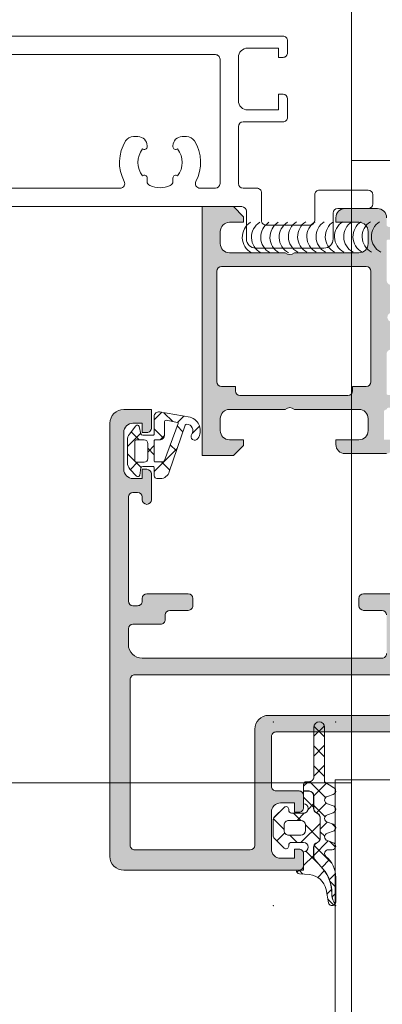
# Model space of a CAD drawing. Header units: millimetres. Extents: x 213386 to 506888, y 183055 to 450952.
# Tile 347 of 656: x 399510 to 399549, y 287695 to 287801. Entities that reach past the tile are written whole.
import ezdxf

# ---------------------------------------------------------------- set-up
doc = ezdxf.new("R2010")
doc.units = ezdxf.units.MM
doc.layers.add('FASÁDA DETAILNÍ', color=255, linetype='Continuous', lineweight=0)
doc.layers.add('NOVÁ TLUSTÁ', color=255, linetype='Continuous', lineweight=0)

msp = doc.modelspace()

# ---------------------------------------------------------------- hatches: boundary and pattern name
at = {"layer": 'FASÁDA DETAILNÍ'}
h = msp.add_hatch(color=256, dxfattribs=at)
edge = h.paths.add_edge_path()
edge.add_arc((399549.576326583, 287777.4596028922), 0.120000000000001, 90.0000000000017, 180.0000000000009, ccw=False)
edge.add_line((399549.576326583, 287777.5796028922), (399552.336324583, 287777.5796028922))
edge.add_arc((399552.336324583, 287777.8796028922), 0.3000000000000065, 270, 359.9999999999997)
edge.add_line((399552.636324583, 287777.8796028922), (399552.636324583, 287778.8595772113))
edge.add_arc((399552.336324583, 287778.8595772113), 0.3000000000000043, -8.905553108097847e-14, 90.00000000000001)
edge.add_line((399552.336324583, 287779.1595772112), (399550.456313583, 287779.1595772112))
edge.add_arc((399550.1887702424, 287779.2384443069), 0.2789255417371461, -91.16287007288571, -16.42459455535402, ccw=False)
edge.add_line((399550.183109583, 287778.9595762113), (399549.729515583, 287778.9595762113))
edge.add_arc((399549.723847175, 287779.2384136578), 0.2788950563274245, -163.58012358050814, -88.83541062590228, ccw=False)
edge.add_line((399549.456326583, 287779.1595772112), (399549.456326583, 287779.9597519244))
edge.add_arc((399548.456326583, 287779.9597519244), 0.9999999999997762, -1.276038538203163e-11, 89.9999999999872)
edge.add_line((399548.456326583, 287780.9597519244), (399544.9563192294, 287780.9597519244))
edge.add_arc((399544.9563390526, 287779.9597321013), 1.000019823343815, 90.00113576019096, 179.9988642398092)
edge.add_line((399543.9563192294, 287779.9597519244), (399543.9563192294, 287779.4597519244))
edge.add_line((399543.9563192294, 287779.4597519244), (399546.4563192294, 287779.4597519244))
edge.add_arc((399546.4562738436, 287778.4597065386), 1.000045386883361, 0.0026002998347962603, 89.99739970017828, ccw=False)
edge.add_line((399547.4563192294, 287778.4597519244), (399547.4563192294, 287777.1597336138))
edge.add_arc((399546.4562667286, 287777.1597861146), 1.000052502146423, -89.99699208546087, -0.0030079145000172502, ccw=False)
edge.add_line((399546.4563192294, 287776.1597336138), (399539.4563192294, 287776.1597336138))
edge.add_arc((399538.9563192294, 287776.6848553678), 0.7250881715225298, -133.5961838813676, -46.40381611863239, ccw=False)
edge.add_line((399538.4563192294, 287776.1597336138), (399532.4222310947, 287776.1597336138))
edge.add_arc((399532.4222835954, 287777.1597861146), 1.000052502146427, 180.0030079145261, 269.9969920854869, ccw=False)
edge.add_line((399531.4222310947, 287777.1597336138), (399531.4222310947, 287778.4597519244))
edge.add_arc((399532.4222764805, 287778.4597065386), 1.000045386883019, 90.00260029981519, 179.9973997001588, ccw=False)
edge.add_line((399532.4222310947, 287779.4597519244), (399533.9563192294, 287779.4597519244))
edge.add_line((399533.9563192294, 287779.4597519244), (399533.9563192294, 287780.0597580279))
edge.add_line((399533.9563192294, 287780.0597580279), (399532.8563131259, 287781.1597336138))
edge.add_line((399532.8563131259, 287781.1597336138), (399529.4563192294, 287781.1597336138))
edge.add_line((399529.4563192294, 287781.1597336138), (399529.4563192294, 287754.159832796))
edge.add_line((399529.4563192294, 287754.159832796), (399532.8563131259, 287754.159832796))
edge.add_line((399532.8563131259, 287754.159832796), (399533.9563192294, 287755.2598083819))
edge.add_line((399533.9563192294, 287755.2598083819), (399533.9563192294, 287755.8598144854))
edge.add_line((399533.9563192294, 287755.8598144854), (399532.4222310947, 287755.8598144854))
edge.add_arc((399532.4222764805, 287756.8598598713), 1.000045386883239, 180.0026002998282, 269.99739970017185, ccw=False)
edge.add_line((399531.4222310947, 287756.8598144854), (399531.4222310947, 287758.159832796))
edge.add_arc((399532.4222835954, 287758.1597802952), 1.000052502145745, 90.0030079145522, 179.996992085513, ccw=False)
edge.add_line((399532.4222310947, 287759.159832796), (399538.4563192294, 287759.159832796))
edge.add_arc((399538.9563192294, 287758.634711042), 0.7250881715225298, 46.40381611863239, 133.5961838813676, ccw=False)
edge.add_line((399539.4563192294, 287759.159832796), (399546.4563192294, 287759.159832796))
edge.add_arc((399546.4562667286, 287758.1597802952), 1.000052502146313, 0.0030079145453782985, 89.99699208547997, ccw=False)
edge.add_line((399547.4563192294, 287758.159832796), (399547.4563192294, 287756.8598144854))
edge.add_arc((399546.4562738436, 287756.8598598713), 1.000045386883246, -89.9973997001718, -0.0026002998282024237, ccw=False)
edge.add_line((399546.4563192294, 287755.8598144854), (399543.9563192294, 287755.8598144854))
edge.add_line((399543.9563192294, 287755.8598144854), (399543.9563192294, 287755.3598144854))
edge.add_arc((399544.9563390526, 287755.3598343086), 1.000019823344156, 180.0011357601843, 269.9988642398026)
edge.add_line((399544.9563192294, 287754.3598144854), (399549.4563192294, 287754.3598144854))
edge.add_arc((399549.4563295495, 287754.8598041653), 0.4999896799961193, 269.9988173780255, 360.0011826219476)
edge.add_line((399549.9563192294, 287754.8598144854), (399549.9563192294, 287755.8598144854))
edge.add_line((399549.9563192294, 287755.8598144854), (399549.1563161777, 287755.8598144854))
edge.add_line((399549.1563161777, 287755.8598144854), (399549.1563161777, 287758.8598297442))
edge.add_arc((399549.456323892, 287758.8598324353), 0.3000077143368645, 89.99948607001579, 180.0005139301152, ccw=False)
edge.add_arc((399549.723847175, 287759.0810037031), 0.2788950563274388, 88.83541062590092, 163.5801235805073, ccw=False)
edge.add_line((399549.729515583, 287759.3598411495), (399550.183109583, 287759.3598411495))
edge.add_arc((399550.1887702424, 287759.0809730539), 0.2789255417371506, 16.424594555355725, 91.16287007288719, ccw=False)
edge.add_line((399550.456313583, 287759.1598401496), (399552.336324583, 287759.1598401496))
edge.add_arc((399552.336324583, 287759.4598401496), 0.3000000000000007, 269.9999999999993, 359.9999999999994)
edge.add_line((399552.636324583, 287759.4598401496), (399552.636324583, 287760.4398144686))
edge.add_arc((399552.336324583, 287760.4398144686), 0.3000000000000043, 1.272221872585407e-14, 90.00000000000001)
edge.add_line((399552.336324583, 287760.7398144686), (399549.576326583, 287760.7398144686))
edge.add_arc((399549.576326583, 287760.8598144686), 0.1200000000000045, 180, 269.9999999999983, ccw=False)
edge.add_line((399549.456326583, 287760.8598144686), (399549.456326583, 287765.1598401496))
edge.add_arc((399549.956326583, 287765.1598401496), 0.4999999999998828, 90.00000000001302, 180.0000000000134, ccw=False)
edge.add_line((399549.956326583, 287765.6598401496), (399550.656326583, 287765.6598401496))
edge.add_line((399550.656326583, 287765.6598401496), (399553.049146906, 287764.278344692))
edge.add_arc((399553.1182067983, 287764.3979599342), 0.1381197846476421, 239.9999999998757, 367.702437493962)
edge.add_arc((399548.2768555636, 287763.9503415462), 4.999999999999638, 5.34922800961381, 71.29059925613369)
edge.add_arc((399550.0410817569, 287769.1597086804), 0.5000000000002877, 108.70940074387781, 251.29059925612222, ccw=False)
edge.add_arc((399548.2768555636, 287774.3690758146), 4.999999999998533, -71.29059925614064, -5.349228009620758)
edge.add_arc((399553.1182067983, 287773.9214574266), 0.1381197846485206, -7.702437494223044, 119.9999999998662)
edge.add_line((399553.049146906, 287774.0410726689), (399550.656326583, 287772.6595772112))
edge.add_line((399550.656326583, 287772.6595772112), (399549.956326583, 287772.6595772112))
edge.add_arc((399549.956326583, 287773.1595772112), 0.5000000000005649, 179.9999999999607, 269.99999999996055, ccw=False)
edge.add_line((399549.456326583, 287773.1595772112), (399549.456326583, 287777.4596028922))
edge = h.paths.add_edge_path(flags=16)
edge.add_arc((399531.556325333, 287762.1598251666), 0.5, 180, 270, ccw=False)
edge.add_line((399531.056325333, 287762.1598251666), (399531.056325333, 287774.1597336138))
edge.add_arc((399531.556325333, 287774.1597336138), 0.5, 90, 180, ccw=False)
edge.add_line((399531.556325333, 287774.6597336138), (399547.2563070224, 287774.6597336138))
edge.add_arc((399547.2563070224, 287774.1597336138), 0.5, 0, 90, ccw=False)
edge.add_line((399547.7563070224, 287774.1597336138), (399547.7563070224, 287762.1598251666))
edge.add_arc((399547.2563070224, 287762.1598251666), 0.5, -90, 0, ccw=False)
edge.add_line((399547.2563070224, 287761.6598251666), (399545.7563070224, 287761.6598251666))
edge.add_line((399545.7563070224, 287761.6598251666), (399545.7563070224, 287761.1598251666))
edge.add_arc((399545.2563070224, 287761.1598251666), 0.5000000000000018, -89.99999999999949, 0, ccw=False)
edge.add_line((399545.2563070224, 287760.6598251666), (399533.556325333, 287760.6598251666))
edge.add_arc((399533.556325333, 287761.1598251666), 0.5, 180, 269.9999999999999, ccw=False)
edge.add_line((399533.056325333, 287761.1598251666), (399533.056325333, 287761.6598251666))
edge.add_line((399533.056325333, 287761.6598251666), (399531.556325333, 287761.6598251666))
h = msp.add_hatch(color=256, dxfattribs=at)
edge = h.paths.add_edge_path(flags=16)
edge.add_ellipse((399522.1563332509, 287729.8597847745), major_axis=(-0.4999740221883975, 0), ratio=1, start_angle=-90.00297706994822, end_angle=0.002977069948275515)
edge.add_line((399521.6563592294, 287729.8597587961), (399521.6563592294, 287711.8597587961))
edge.add_ellipse((399522.1563332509, 287711.8597328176), major_axis=(-0.4999740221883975, 0), ratio=1, start_angle=-0.002977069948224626, end_angle=90.00297706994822)
edge.add_line((399522.1563592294, 287711.3597587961), (399534.6563592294, 287711.3597587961))
edge.add_ellipse((399534.6563374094, 287711.8597806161), major_axis=(-0.5000218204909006, 0), ratio=1, start_angle=90.00250028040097, end_angle=179.9974997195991)
edge.add_line((399535.1563592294, 287711.8597587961), (399535.1563592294, 287724.4628097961))
edge.add_ellipse((399536.6563581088, 287724.4628109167), major_axis=(-1.499998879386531, 0), ratio=1, start_angle=-90.00004280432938, end_angle=4.280432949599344e-05, ccw=False)
edge.add_line((399536.6563592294, 287725.9628097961), (399549.6563472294, 287725.9628097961))
edge.add_ellipse((399549.656347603, 287726.4628094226), major_axis=(-0.4999996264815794, 0), ratio=1, start_angle=89.99995719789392, end_angle=180.0000428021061)
edge.add_line((399550.1563472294, 287726.4628097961), (399550.1563472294, 287729.8597587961))
edge.add_ellipse((399549.656347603, 287729.8597591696), major_axis=(-0.4999996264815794, 0), ratio=1, start_angle=179.9999571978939, end_angle=270.0000428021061)
edge.add_line((399549.6563472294, 287730.3597587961), (399522.1563592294, 287730.3597587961))
edge = h.paths.add_edge_path()
edge.add_line((399520.9563472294, 287759.1597537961), (399523.9563472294, 287759.1597537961))
edge.add_line((399523.9563472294, 287759.1597537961), (399523.9563472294, 287757.1597537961))
edge.add_arc((399523.4563732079, 287757.1597278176), 0.4999740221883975, -90.0029770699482, 0.0029770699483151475, ccw=False)
edge.add_line((399523.4563472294, 287756.6597537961), (399522.9563472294, 287756.6597537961))
edge.add_line((399522.9563472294, 287756.6597537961), (399522.9563472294, 287757.6597537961))
edge.add_line((399522.9563472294, 287757.6597537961), (399521.9563472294, 287757.6597537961))
edge.add_arc((399521.9564113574, 287756.6596896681), 1.000064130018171, 90.00367402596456, 179.9963259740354)
edge.add_line((399520.9563472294, 287756.6597537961), (399520.9563472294, 287752.6597537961))
edge.add_arc((399521.9563772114, 287752.659783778), 1.000029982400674, 180.0017177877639, 269.9982822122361)
edge.add_line((399521.9563472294, 287751.6597537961), (399522.9563472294, 287751.6597537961))
edge.add_line((399522.9563472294, 287751.6597537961), (399522.9563472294, 287752.6597537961))
edge.add_line((399522.9563472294, 287752.6597537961), (399523.4563472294, 287752.6597537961))
edge.add_arc((399523.456341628, 287752.1597481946), 0.5000056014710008, 0.0006418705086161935, 89.99935812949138, ccw=False)
edge.add_line((399523.9563472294, 287752.1597537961), (399523.9563472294, 287749.3597507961))
edge.add_arc((399523.4563472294, 287749.3597507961), 0.5, -180, 0, ccw=False)
edge.add_line((399522.9563472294, 287749.3597507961), (399522.9563472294, 287749.6597537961))
edge.add_arc((399522.4563365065, 287749.6597430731), 0.5000107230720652, 0.001228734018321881, 89.99877126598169)
edge.add_line((399522.4563472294, 287750.1597537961), (399521.9563472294, 287750.1597537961))
edge.add_arc((399521.9564151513, 287749.6596858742), 0.5000679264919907, 90.00778221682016, 179.9922177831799)
edge.add_line((399521.4563472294, 287749.6597537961), (399521.4563472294, 287738.3597587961))
edge.add_arc((399521.9563690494, 287738.3597806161), 0.5000218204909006, 180.0025002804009, 269.997499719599)
edge.add_line((399521.9563472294, 287737.8597587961), (399522.4563472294, 287737.8597587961))
edge.add_arc((399522.4564099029, 287738.3596961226), 0.499937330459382, 269.992817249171, 360.0071827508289)
edge.add_line((399522.9563472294, 287738.3597587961), (399522.9563472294, 287738.6597617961))
edge.add_arc((399523.4564100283, 287738.6596989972), 0.5000628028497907, 90.00719532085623, 179.9928046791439, ccw=False)
edge.add_line((399523.4563472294, 287739.1597617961), (399527.9563472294, 287739.1597617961))
edge.add_arc((399527.956341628, 287738.6597561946), 0.5000056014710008, 0.0006418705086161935, 89.99935812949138, ccw=False)
edge.add_line((399528.4563472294, 287738.6597617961), (399528.4563472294, 287737.8597587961))
edge.add_arc((399527.9563732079, 287737.8597328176), 0.4999740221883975, -90.0029770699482, 0.0029770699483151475, ccw=False)
edge.add_line((399527.9563472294, 287737.3597587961), (399525.9563472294, 287737.3597587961))
edge.add_arc((399525.9564151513, 287736.8596908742), 0.5000679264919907, 90.00778221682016, 179.9922177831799)
edge.add_line((399525.4563472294, 287736.8597587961), (399525.4563472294, 287736.3597587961))
edge.add_arc((399524.9564099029, 287736.3596961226), 0.499937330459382, -90.00718275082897, 0.007182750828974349, ccw=False)
edge.add_line((399524.9563472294, 287735.8597587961), (399521.9563472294, 287735.8597587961))
edge.add_arc((399521.9564023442, 287735.3597036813), 0.5000551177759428, 90.00631498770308, 179.9936850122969)
edge.add_line((399521.4563472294, 287735.3597587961), (399521.4563472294, 287733.6597617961))
edge.add_arc((399522.9563153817, 287733.6597299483), 1.499968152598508, 179.9987834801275, 270.0012165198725)
edge.add_line((399522.9563472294, 287732.1597617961), (399548.9563472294, 287732.1597617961))
edge.add_arc((399548.9563680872, 287732.6597409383), 0.4999791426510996, 269.9976097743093, 360.0023902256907)
edge.add_line((399549.4563472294, 287732.6597617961), (399549.4563472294, 287736.8597587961))
edge.add_arc((399548.956341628, 287736.8597531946), 0.5000056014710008, 0.0006418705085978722, 89.99935812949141)
edge.add_line((399548.9563472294, 287737.3597587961), (399546.9563472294, 287737.3597587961))
edge.add_arc((399546.9563690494, 287737.8597806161), 0.5000218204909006, 180.0025002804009, 269.99749971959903, ccw=False)
edge.add_line((399546.4563472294, 287737.8597587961), (399546.4563472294, 287738.6597617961))
edge.add_arc((399546.9563997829, 287738.6597092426), 0.5000525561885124, 90.0060215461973, 179.9939784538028, ccw=False)
edge.add_line((399546.9563472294, 287739.1597617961), (399551.9563482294, 287739.1597617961))
edge.add_line((399551.9563482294, 287739.1597617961), (399552.7142372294, 287738.9424407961))
edge.add_arc((399552.7969285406, 287739.230819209), 0.2999999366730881, 253.9999757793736, 322.0951853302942)
edge.add_arc((399553.2703483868, 287738.8622086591), 0.3000001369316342, 90.00003005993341, 142.0952818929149, ccw=False)
edge.add_line((399553.2703482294, 287739.162208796), (399555.3344952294, 287739.1622067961))
edge.add_arc((399555.3344956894, 287738.7622074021), 0.3999993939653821, -21.973769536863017, 90.00006588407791, ccw=False)
edge.add_line((399555.7054372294, 287738.6125347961), (399554.8890762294, 287736.5893057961))
edge.add_arc((399554.7036059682, 287736.6641424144), 0.1999993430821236, 245.858907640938, 338.0260921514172, ccw=False)
edge.add_line((399554.6218092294, 287736.481634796), (399552.2381242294, 287737.5499547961))
edge.add_arc((399552.1563275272, 287737.3674466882), 0.1999997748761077, 65.85897455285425, 180.8199006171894)
edge.add_line((399551.9563482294, 287737.364584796), (399551.9563472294, 287726.060504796))
edge.add_arc((399552.1477617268, 287726.0520730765), 0.1916001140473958, 177.4777780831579, 271.0444500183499)
edge.add_line((399552.1512542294, 287725.860504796), (399552.5718382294, 287725.860504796))
edge.add_line((399552.5718382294, 287725.860504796), (399555.0374502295, 287727.292239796))
edge.add_arc((399555.1882619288, 287727.032902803), 0.2999997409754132, 15.999971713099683, 120.1791961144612, ccw=False)
edge.add_line((399555.4766402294, 287727.115593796), (399555.9045112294, 287725.623432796))
edge.add_line((399555.9045112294, 287725.623432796), (399556.4029232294, 287724.7601577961))
edge.add_arc((399556.0565129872, 287724.5601578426), 0.4000000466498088, -89.99996529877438, 29.999988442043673, ccw=False)
edge.add_line((399556.0565132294, 287724.1601577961), (399551.9485822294, 287724.1605047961))
edge.add_line((399551.9485822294, 287724.1605047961), (399537.4565252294, 287724.162809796))
edge.add_arc((399537.4563471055, 287723.6628099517), 0.4999998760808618, 89.97958849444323, 180.0000178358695)
edge.add_line((399536.9563472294, 287723.662809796), (399536.9563472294, 287718.259767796))
edge.add_arc((399537.4563468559, 287718.2597674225), 0.4999996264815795, 179.9999571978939, 270.0000428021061)
edge.add_line((399537.4563472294, 287717.759767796), (399539.9563472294, 287717.759767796))
edge.add_arc((399539.9563476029, 287717.2597681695), 0.4999996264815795, -4.280210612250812e-05, 90.00004280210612, ccw=False)
edge.add_line((399540.4563472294, 287717.259767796), (399540.4563472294, 287715.9597647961))
edge.add_arc((399539.9563680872, 287715.9597439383), 0.4999791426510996, -90.0023902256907, 0.0023902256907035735, ccw=False)
edge.add_line((399539.9563472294, 287715.4597647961), (399539.4563472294, 287715.4597647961))
edge.add_line((399539.4563472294, 287715.4597647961), (399539.4563472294, 287716.4597647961))
edge.add_line((399539.4563472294, 287716.4597647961), (399537.9563472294, 287716.4597647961))
edge.add_arc((399537.9563789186, 287715.4597331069), 1.00003168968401, 90.001815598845, 179.998184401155)
edge.add_line((399536.9563472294, 287715.4597647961), (399536.9563472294, 287711.4597647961))
edge.add_arc((399537.9564164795, 287711.4598340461), 1.000069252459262, 180.0039674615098, 269.9960325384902)
edge.add_line((399537.9563472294, 287710.4597647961), (399539.4563472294, 287710.4597647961))
edge.add_line((399539.4563472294, 287710.4597647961), (399539.4563472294, 287711.4597647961))
edge.add_line((399539.4563472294, 287711.4597647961), (399539.9563472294, 287711.4597647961))
edge.add_arc((399539.9563732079, 287710.9597907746), 0.4999740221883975, -0.0029770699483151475, 90.0029770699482, ccw=False)
edge.add_line((399540.4563472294, 287710.9597647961), (399540.4563472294, 287709.6597617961))
edge.add_arc((399539.956341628, 287709.6597673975), 0.5000056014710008, 270.0006418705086, 359.9993581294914, ccw=False)
edge.add_line((399539.9563472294, 287709.1597617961), (399520.9563472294, 287709.1597617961))
edge.add_arc((399520.9563179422, 287710.6597325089), 1.49997071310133, 179.9988812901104, 270.0011187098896, ccw=False)
edge.add_line((399519.4563472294, 287710.6597617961), (399519.4563472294, 287757.6597537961))
edge.add_arc((399520.9564075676, 287757.6596934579), 1.500060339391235, 90.00230465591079, 179.9976953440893, ccw=False)
h = msp.add_hatch(dxfattribs=at)
h.set_pattern_fill('ANSI37', color=256, scale=0.625, angle=90, style=0)
h.set_pattern_definition([(135, (397960.6382589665, 280090.6491475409), (-1.403165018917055, -1.403165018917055), []), (225, (397960.6382589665, 280090.6491475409), (1.403165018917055, -1.403165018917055), [])])
edge = h.paths.add_edge_path(flags=16)
edge.add_ellipse((399524.8585323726, 287756.3575187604), major_axis=(-0.4977897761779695, 0), ratio=1, start_angle=89.80742027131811, end_angle=180.2547220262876, ccw=False)
edge.add_line((399524.8568592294, 287755.8597317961), (399524.3563402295, 287755.8597317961))
edge.add_ellipse((399524.3563259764, 287755.7597480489), major_axis=(-0.09998374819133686, 0), ratio=1, start_angle=-90.00816770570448, end_angle=0.008740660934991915)
edge.add_line((399524.2563422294, 287755.7597327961), (399524.2563382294, 287753.559302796))
edge.add_ellipse((399524.3563428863, 287753.5593054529), major_axis=(-0.1000046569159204, 0), ratio=1, start_angle=0.001522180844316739, end_angle=89.99847781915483)
edge.add_line((399524.3563402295, 287753.459300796), (399525.1682822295, 287753.459300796))
edge.add_ellipse((399525.1682737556, 287753.6593074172), major_axis=(-0.2000066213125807, 0), ratio=1, start_angle=90.00242750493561, end_angle=164.3113847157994)
edge.add_line((399525.3608292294, 287753.6052237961), (399526.8481542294, 287757.623364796))
edge.add_ellipse((399526.7543727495, 287757.65807829), major_axis=(-0.09999996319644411, 0), ratio=1, start_angle=159.6878171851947, end_angle=259.6777158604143)
edge.add_line((399526.7722912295, 287757.756459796), (399525.5628222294, 287757.976742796))
edge.add_ellipse((399525.5563135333, 287757.77685243), major_axis=(-0.1999963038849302, 0), ratio=1, start_angle=-91.8649678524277, end_angle=0.001041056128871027)
edge.add_line((399525.3563172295, 287757.7768487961), (399525.3563172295, 287756.3597317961))
edge = h.paths.add_edge_path(flags=16)
edge.add_ellipse((399522.3563283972, 287755.6597306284), major_axis=(-0.2000001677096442, 0), ratio=1, start_angle=-90.00023842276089, end_angle=0.0002384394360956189)
edge.add_line((399522.1563282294, 287755.6597297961), (399522.1563322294, 287753.625272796))
edge.add_ellipse((399522.3563275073, 287753.6252680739), major_axis=(-0.1999952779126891, 0), ratio=1, start_angle=-0.001352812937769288, end_angle=90.00049336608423)
edge.add_line((399522.3563292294, 287753.4252727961), (399523.1563392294, 287753.4252727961))
edge.add_ellipse((399523.1563304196, 287753.825283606), major_axis=(-0.4000108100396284, 0), ratio=1, start_angle=90.00126188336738, end_angle=179.9980219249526)
edge.add_line((399523.5563412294, 287753.8252697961), (399523.5563412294, 287755.4597327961))
edge.add_ellipse((399523.156346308, 287755.4597358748), major_axis=(-0.3999949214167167, 0), ratio=1, start_angle=179.9995590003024, end_angle=270.0010139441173)
edge.add_line((399523.1563392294, 287755.8597307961), (399522.3563292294, 287755.8597307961))
edge = h.paths.add_edge_path()
edge.add_arc((399522.4328803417, 287757.2597226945), 0.2000083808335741, 15.001519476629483, 139.9976842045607, ccw=False)
edge.add_line((399522.6260722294, 287757.3114937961), (399522.8166062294, 287756.5079687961))
edge.add_arc((399523.0097998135, 287756.5597451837), 0.2000113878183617, 195.0028563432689, 269.9972545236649)
edge.add_line((399523.0097902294, 287756.3597337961), (399524.1063402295, 287756.3597337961))
edge.add_arc((399524.1063505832, 287756.5097214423), 0.1499876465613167, 269.9960448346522, 360.0039551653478)
edge.add_line((399524.2563382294, 287756.509731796), (399524.2563302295, 287758.3926027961))
edge.add_arc((399524.7563301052, 287758.3926047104), 0.4999998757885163, 80.06642779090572, 180.0002193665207, ccw=False)
edge.add_line((399524.8425832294, 287758.8851087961), (399528.1623092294, 287758.3037197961))
edge.add_arc((399527.7562348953, 287756.8597342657), 1.499996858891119, -35.087553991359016, 74.2930755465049, ccw=False)
edge.add_arc((399528.6563377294, 287756.227427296), 0.3999981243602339, 144.9119958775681, 324.911995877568, ccw=False)
edge.add_arc((399527.7750380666, 287756.8619488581), 0.6860034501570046, 323.8588144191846, 449.5156416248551)
edge.add_arc((399527.7612178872, 287757.3988252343), 0.1503878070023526, 82.50392172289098, 160.9838490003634)
edge.add_line((399527.6190372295, 287757.4478267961), (399525.8913552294, 287752.401600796))
edge.add_arc((399524.9252632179, 287752.6597219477), 0.9999801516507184, 269.9994276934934, 345.04108906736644, ccw=False)
edge.add_line((399524.9252532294, 287751.6597417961), (399524.5563482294, 287751.6597297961))
edge.add_arc((399524.5563689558, 287751.9597495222), 0.3000197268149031, 180.0031942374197, 269.99604181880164, ccw=False)
edge.add_line((399524.2563492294, 287751.9597327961), (399524.2563492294, 287752.809747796))
edge.add_arc((399524.1063651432, 287752.8097607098), 0.1499840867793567, 359.9950667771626, 450.0049332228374)
edge.add_line((399524.1063522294, 287752.959744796), (399523.0097902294, 287752.9597337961))
edge.add_arc((399523.0097993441, 287752.7597192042), 0.2000145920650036, 90.00261097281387, 164.9976256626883)
edge.add_line((399522.8166022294, 287752.8114947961), (399522.6875082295, 287752.0081227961))
edge.add_arc((399522.4943323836, 287752.0598472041), 0.1999808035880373, 224.9925555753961, 345.01021291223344, ccw=False)
edge.add_line((399522.3529062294, 287751.9184577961), (399521.6263872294, 287752.6943277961))
edge.add_arc((399522.3563288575, 287753.3778382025), 1.000000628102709, 179.9999659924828, 223.1185376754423, ccw=False)
edge.add_line((399521.3563282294, 287753.3778387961), (399521.3563282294, 287755.8564717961))
edge.add_arc((399522.3563311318, 287755.8564707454), 1.00000290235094, 142.1722069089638, 179.9999398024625, ccw=False)
edge.add_line((399521.5664712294, 287756.4697627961), (399522.2796702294, 287757.3882917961))
h = msp.add_hatch(dxfattribs=at)
h.set_pattern_fill('ANSI37', color=256, scale=0.48, angle=180, style=0)
h.set_pattern_definition([(225, (399539.9563188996, 287709.1597340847), (1.077630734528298, -1.077630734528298), []), (315, (399539.9563188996, 287709.1597340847), (1.077630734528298, 1.077630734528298), [])])
edge = h.paths.add_edge_path()
edge.add_line((399543.0397356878, 287716.373920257), (399543.6467931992, 287716.1466613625))
edge.add_arc((399543.5463179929, 287715.7698252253), 0.3900009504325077, 284.92936879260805, 435.0706312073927, ccw=False)
edge.add_line((399543.6467931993, 287715.3929890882), (399543.0397356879, 287715.1657301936))
edge.add_arc((399543.1463191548, 287714.7698252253), 0.4100009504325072, 105.0676336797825, 254.9323663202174)
edge.add_line((399543.0397356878, 287714.373920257), (399543.6467932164, 287714.1466613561))
edge.add_arc((399543.5463194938, 287713.7698252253), 0.390000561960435, 284.92915839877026, 435.0708416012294, ccw=False)
edge.add_line((399543.6467932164, 287713.3929890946), (399543.0397357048, 287713.1657302))
edge.add_arc((399543.1463176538, 287712.7698252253), 0.4100005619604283, 105.0674286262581, 254.9325752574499)
edge.add_line((399543.0397357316, 287712.3739202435), (399543.6467932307, 287712.1466651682))
edge.add_arc((399543.5463059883, 287711.7697825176), 0.3900489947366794, 270.00000000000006, 435.0706831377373, ccw=False)
edge.add_line((399543.5463059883, 287711.3797335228), (399543.1463168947, 287711.3797335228))
edge.add_arc((399543.1463168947, 287710.9697329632), 0.4100005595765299, 90.00000000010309, 229.6800643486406)
edge.add_arc((399540.9463470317, 287708.3774467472), 2.989972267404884, 359.9986695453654, 409.6800621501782, ccw=False)
edge.add_line((399543.9363192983, 287708.3773773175), (399543.9363188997, 287705.7055857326))
edge.add_arc((399543.5463188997, 287705.7050280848), 0.3900003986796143, 324.3594300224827, 360.0819252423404, ccw=False)
edge.add_line((399543.8632676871, 287705.4777754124), (399543.7336159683, 287705.7360666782))
edge.add_arc((399545.5121299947, 287706.6288084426), 1.990000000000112, 179.3811308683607, 206.654791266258, ccw=False)
edge.add_arc((399539.5087474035, 287706.6936553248), 4.013732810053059, 359.381130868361, 400.6411808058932)
edge.add_line((399542.5543813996, 287709.3078788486), (399541.6735145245, 287710.3341101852))
edge.add_arc((399542.0422424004, 287710.6506081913), 0.4859333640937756, 180.0000000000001, 220.6411808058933, ccw=False)
edge.add_line((399541.5563090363, 287710.6506081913), (399541.5563090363, 287711.6482055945))
edge.add_arc((399542.0463090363, 287711.6482055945), 0.4900000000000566, 119.99999999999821, 179.9999999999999, ccw=False)
edge.add_line((399541.8013090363, 287712.0725580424), (399542.0013090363, 287712.1880280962))
edge.add_arc((399541.7463090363, 287712.6297010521), 0.5099999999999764, 299.9999999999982, 360.0000000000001)
edge.add_line((399542.2563090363, 287712.6297010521), (399542.2563090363, 287714.8667108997))
edge.add_arc((399541.7463090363, 287714.8667108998), 0.5100000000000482, 360.0000000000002, 419.999999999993)
edge.add_line((399542.0013090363, 287715.3083838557), (399541.8013090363, 287715.4238539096))
edge.add_arc((399542.0463090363, 287715.8482063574), 0.4899999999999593, 180.0000000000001, 239.999999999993, ccw=False)
edge.add_line((399541.5563090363, 287715.8482063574), (399541.5563090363, 287717.2482040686))
edge.add_arc((399541.0463090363, 287717.2482040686), 0.509999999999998, 360, 450.0000000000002)
edge.add_line((399541.0463090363, 287717.7582040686), (399540.4563087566, 287717.7582040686))
edge.add_line((399540.4563087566, 287717.7582040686), (399540.4563097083, 287718.4698256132))
edge.add_arc((399540.7463097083, 287718.4698252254), 0.2900000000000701, 89.99999999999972, 179.9999233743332, ccw=False)
edge.add_line((399540.7463097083, 287718.7598252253), (399541.0462948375, 287718.7598252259))
edge.add_arc((399541.0464763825, 287719.2696472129), 0.5098220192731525, 269.9795972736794, 360.024286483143)
edge.add_line((399541.5562983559, 287719.2698633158), (399541.5563288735, 287724.6698262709))
edge.add_arc((399542.1463273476, 287724.6698229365), 0.5899984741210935, -2.1772166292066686e-09, 179.9996761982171, ccw=False)
edge.add_line((399542.7363258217, 287724.6698229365), (399542.7363258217, 287718.7644146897))
edge.add_line((399542.7363258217, 287718.7644146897), (399543.7410801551, 287718.1077111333))
edge.add_arc((399543.5463195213, 287717.769823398), 0.3899997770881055, 284.9297590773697, 420.0405788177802, ccw=False)
edge.add_line((399543.6467969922, 287717.392989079), (399543.0397356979, 287717.1657301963))
edge.add_arc((399543.1463191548, 287716.7698252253), 0.4100009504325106, 105.0676322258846, 254.9323663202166)
h = msp.add_hatch(dxfattribs=at)
h.set_pattern_fill('ANSI37', color=256, scale=0.625, angle=180, style=0)
h.set_pattern_definition([(225, (399539.9563188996, 287709.1597340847), (1.403165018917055, -1.403165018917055), []), (315, (399539.9563188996, 287709.1597340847), (1.403165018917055, 1.403165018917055), [])])
edge = h.paths.add_edge_path()
edge.add_arc((399538.5463258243, 287715.7696857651), 0.2900050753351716, 0.0005107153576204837, 135.0024366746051, ccw=False)
edge.add_line((399538.8363308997, 287715.7696883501), (399538.8363308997, 287715.6696940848))
edge.add_arc((399539.1463308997, 287715.6696940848), 0.3099999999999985, 179.9999999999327, 270.0000000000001)
edge.add_line((399539.1463308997, 287715.3596940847), (399540.4463068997, 287715.3596940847))
edge.add_arc((399540.4463068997, 287715.8696940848), 0.5100000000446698, 269.9999999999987, 448.8764798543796)
edge.add_line((399540.4563069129, 287716.3795960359), (399540.4563087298, 287717.7382040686))
edge.add_line((399540.4563087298, 287717.7382040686), (399541.0463090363, 287717.7382040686))
edge.add_arc((399541.0463090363, 287717.2482040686), 0.4900000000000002, 360, 449.9999999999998, ccw=False)
edge.add_line((399541.5363090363, 287717.2482040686), (399541.5363090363, 287715.8482063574))
edge.add_arc((399542.0463090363, 287715.8482063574), 0.5099999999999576, 179.9999999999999, 239.9999999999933)
edge.add_line((399541.7913090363, 287715.4065334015), (399541.9913090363, 287715.2910633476))
edge.add_arc((399541.7463090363, 287714.8667108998), 0.4900000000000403, 359.9999999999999, 419.9999999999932, ccw=False)
edge.add_line((399542.2363090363, 287714.8667108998), (399542.2363090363, 287712.6297010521))
edge.add_arc((399541.7463090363, 287712.6297010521), 0.4899999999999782, 299.9999999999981, 359.9999999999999, ccw=False)
edge.add_line((399541.9913090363, 287712.2053486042), (399541.7913090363, 287712.0898785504))
edge.add_arc((399542.0463090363, 287711.6482055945), 0.5100000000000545, 119.9999999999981, 180.0000000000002)
edge.add_line((399541.5363090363, 287711.6482055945), (399541.5363090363, 287710.6506081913))
edge.add_arc((399542.0422424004, 287710.6506081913), 0.5059333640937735, 180, 220.6411808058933)
edge.add_line((399541.658338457, 287710.3210837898), (399542.5392053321, 287709.2948524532))
edge.add_arc((399539.5087474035, 287706.6936553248), 3.993732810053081, 359.381130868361, 400.6411808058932, ccw=False)
edge.add_arc((399545.5121299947, 287706.6288084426), 2.010000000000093, 179.3811308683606, 206.6547912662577)
edge.add_line((399543.7157414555, 287705.7270943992), (399543.8497826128, 287705.4600585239))
edge.add_arc((399543.5463188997, 287705.7050280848), 0.3900003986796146, 191.0105624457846, 321.08797067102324, ccw=False)
edge.add_line((399543.1634976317, 287705.6305419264), (399542.8838960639, 287707.0686327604))
edge.add_arc((399540.9108421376, 287706.6850207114), 2.010000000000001, 371.0024964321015, 445.0047506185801)
edge.add_line((399541.0858591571, 287708.6873865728), (399540.0128993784, 287708.7811687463))
edge.add_arc((399540.0463206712, 287709.1697358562), 0.3900017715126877, 181.4698736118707, 265.0839953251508, ccw=False)
edge.add_line((399539.6564472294, 287709.159731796), (399540.4563181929, 287709.159731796))
edge.add_line((399540.4563181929, 287709.159731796), (399540.4563069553, 287711.1598111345))
edge.add_arc((399540.4463068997, 287711.6697130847), 0.5100000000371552, 271.1235249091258, 450)
edge.add_line((399540.4463068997, 287712.1797130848), (399539.1463308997, 287712.1797130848))
edge.add_arc((399539.1463308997, 287711.8697130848), 0.3100000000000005, 90.00000000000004, 180.0000000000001)
edge.add_line((399538.8363308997, 287711.8697130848), (399538.8363308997, 287711.7696880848))
edge.add_arc((399538.5463155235, 287711.7697162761), 0.2900153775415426, 225.0033144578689, 359.9944304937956, ccw=False)
edge.add_line((399538.3412555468, 287711.5646325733), (399537.2999585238, 287712.605197))
edge.add_arc((399537.6463188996, 287712.9518012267), 0.4900000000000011, 180.0000000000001, 225.0201621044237, ccw=False)
edge.add_line((399537.1563188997, 287712.9518012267), (399537.1563188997, 287714.5878496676))
edge.add_arc((399537.6463188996, 287714.5878496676), 0.4899999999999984, 134.9723007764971, 179.9999999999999, ccw=False)
edge.add_line((399537.3000041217, 287714.9344994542), (399538.3412525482, 287715.9747415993))
edge = h.paths.add_edge_path()
edge.add_arc((399540.1463407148, 287714.0697168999), 0.4999901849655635, 360.0000000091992, 450.0000000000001)
edge.add_line((399540.1463407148, 287714.5697070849), (399538.8463308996, 287714.5697070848))
edge.add_arc((399538.8463122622, 287714.0697257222), 0.4999813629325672, 449.9978642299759, 540.0021357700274)
edge.add_line((399538.3463308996, 287714.0697070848), (399538.3463308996, 287713.4697000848))
edge.add_arc((399538.8463122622, 287713.4696814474), 0.4999813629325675, 179.9978642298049, 270.002135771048)
edge.add_line((399538.8463308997, 287712.9697000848), (399540.1463407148, 287712.9697000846))
edge.add_arc((399540.1463407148, 287713.4696902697), 0.4999901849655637, 270, 360)
edge.add_line((399540.6463308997, 287713.4696902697), (399540.6463308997, 287714.0697169))

# ---------------------------------------------------------------- linework, layer by layer
for p, q in [((399545.6382310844, 296850.3801179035), (399545.6382310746, 284297.1544280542)), ((399545.6382274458, 288917.1544282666), (399545.6382310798, 286777.6545368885)), ((399589.6382310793, 287786.1548418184), (399545.6382310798, 287786.1548418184)), ((399532.8563131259, 287781.1597336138), (399529.4563192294, 287781.1597336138)), ((399529.4563192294, 287781.1597336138), (399529.4563192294, 287754.159832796)), ((399533.9563192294, 287780.0597580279), (399532.8563131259, 287781.1597336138)), ((399548.456326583, 287780.9597519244), (399544.9563192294, 287780.9597519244)), ((399532.4222310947, 287779.4597519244), (399533.9563192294, 287779.4597519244)), ((399533.9563192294, 287779.4597519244), (399533.9563192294, 287780.0597580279)), ((399543.9563192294, 287779.9597519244), (399543.9563192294, 287779.4597519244)), ((399543.9563192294, 287779.4597519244), (399546.4563192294, 287779.4597519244)), ((399531.4222310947, 287777.1597336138), (399531.4222310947, 287778.4597519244)), ((399547.4563192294, 287778.4597519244), (399547.4563192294, 287777.1597336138)), ((399538.4563192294, 287776.1597336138), (399532.4222310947, 287776.1597336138)), ((399546.4563192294, 287776.1597336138), (399539.4563192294, 287776.1597336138)), ((399531.056325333, 287762.1598251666), (399531.056325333, 287774.1597336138)), ((399531.556325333, 287774.6597336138), (399547.2563070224, 287774.6597336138)), ((399547.7563070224, 287774.1597336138), (399547.7563070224, 287762.1598251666)), ((399533.056325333, 287761.6598251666), (399531.556325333, 287761.6598251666)), ((399533.056325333, 287761.1598251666), (399533.056325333, 287761.6598251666)), ((399547.2563070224, 287761.6598251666), (399545.7563070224, 287761.6598251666)), ((399545.7563070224, 287761.6598251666), (399545.7563070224, 287761.1598251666)), ((399545.2563070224, 287760.6598251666), (399533.556325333, 287760.6598251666)), ((399532.4222310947, 287759.159832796), (399538.4563192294, 287759.159832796)), ((399539.4563192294, 287759.159832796), (399546.4563192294, 287759.159832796)), ((399531.4222310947, 287756.8598144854), (399531.4222310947, 287758.159832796)), ((399547.4563192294, 287758.159832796), (399547.4563192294, 287756.8598144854)), ((399533.9563192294, 287755.8598144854), (399532.4222310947, 287755.8598144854)), ((399533.9563192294, 287755.2598083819), (399533.9563192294, 287755.8598144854)), ((399546.4563192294, 287755.8598144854), (399543.9563192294, 287755.8598144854)), ((399543.9563192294, 287755.8598144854), (399543.9563192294, 287755.3598144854)), ((399532.8563131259, 287754.159832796), (399533.9563192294, 287755.2598083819)), ((399529.4563192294, 287754.159832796), (399532.8563131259, 287754.159832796)), ((399544.9563192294, 287754.3598144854), (399549.4563192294, 287754.3598144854))]:
    msp.add_line(p, q, dxfattribs=at)
for points in [[(399415.2201785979, 287781.1597336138), (399533.7563192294, 287781.1597336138, -0.414213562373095), (399534.2563192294, 287780.6597336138), (399534.2563192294, 287777.6597336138, 0.414213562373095), (399535.2563192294, 287776.6597336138), (399542.6563192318, 287776.6597336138, 0.4142135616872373), (399543.6563192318, 287777.6597336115), (399543.6563192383, 287780.4597336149, -0.4142135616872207), (399544.1563192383, 287780.9597336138), (399547.4563192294, 287780.9597336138, 0.414213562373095), (399547.9563192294, 287781.4597336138), (399547.9563192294, 287782.4597336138, 0.414213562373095), (399547.4563192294, 287782.9597336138), (399542.1563172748, 287782.9597336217, 0.4142135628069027), (399541.6563172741, 287782.4597336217), (399541.6563172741, 287779.659733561, -0.4142135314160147), (399541.1563172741, 287779.1597336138), (399536.3902681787, 287779.1597336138, -0.4142135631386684), (399535.8902681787, 287779.6597336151), (399535.8902681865, 287782.6597336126, 0.4142135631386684), (399535.3902681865, 287783.1597336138), (399533.8902686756, 287783.1597336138, -0.414213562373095), (399533.3902686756, 287783.6597336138), (399533.3902686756, 287789.8596294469, -0.414213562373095), (399533.8902686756, 287790.3596294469), (399538.2268847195, 287790.3596294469, 0.4142140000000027), (399538.7268847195, 287790.8596294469), (399538.7268847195, 287792.8596314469, 0.4142009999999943), (399538.2268847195, 287793.3596314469), (399537.7268847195, 287793.3596314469), (399537.7268847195, 287791.6596314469), (399534.3902686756, 287791.6596314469, -0.4142140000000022), (399533.3902686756, 287792.6596314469), (399533.3902686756, 287797.3596314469, -0.4142140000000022), (399534.3902686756, 287798.3596314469), (399537.7268847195, 287798.3596314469), (399537.7268847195, 287797.3596314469), (399538.2268847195, 287797.3596314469, 0.4142200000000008), (399538.7268847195, 287797.8596234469), (399538.7268847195, 287799.159634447, 0.4142140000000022), (399538.2268847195, 287799.659634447), (399415.2201785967, 287799.6596340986, 0.4142135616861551)], [(399417.2201785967, 287797.6596341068), (399530.8902690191, 287797.6596344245, -0.4142136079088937), (399531.3902690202, 287797.159634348), (399531.3902669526, 287783.6597335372, -0.4142135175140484), (399530.8902669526, 287783.1597336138), (399529.2162092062, 287783.1597336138, -0.5657414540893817), (399528.7747131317, 287783.8944274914, 0.2677634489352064), (399528.622353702, 287788.2891453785, 0.2587771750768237), (399527.773988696, 287788.7597336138), (399527.2895476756, 287788.7597336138, 0.414213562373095), (399526.2895476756, 287787.7597336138), (399526.2895476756, 287787.6538410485, 0.6451800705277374), (399526.7876158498, 287787.4285212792, -0.3417320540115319), (399526.7876158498, 287784.4909459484, 0.645180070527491), (399526.2895476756, 287784.2656261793), (399526.2895476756, 287783.8975745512, -0.2982166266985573), (399525.9895476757, 287783.4393169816, -0.2087121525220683), (399523.7895476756, 287783.4393169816, -0.29821662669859), (399523.4895476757, 287783.8975745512), (399523.4895476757, 287784.2656261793, 0.6451800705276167), (399522.9914795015, 287784.4909459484, -0.3417320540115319), (399522.9914795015, 287787.4285212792, 0.6451800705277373), (399523.4895476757, 287787.6538410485), (399523.4895476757, 287787.7597336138, 0.4142135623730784), (399522.4895476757, 287788.7597336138), (399522.0051066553, 287788.7597336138, 0.258777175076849), (399521.1567416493, 287788.2891453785, 0.2677634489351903), (399521.0043822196, 287783.8944274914, -0.5657414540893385), (399520.5628861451, 287783.1597336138), (399426.5368401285, 287783.1597336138, -0.5657414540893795)], [(399551.9485822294, 287724.1605047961), (399537.4565252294, 287724.162809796), (399537.4565252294, 287724.162809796, 0.414318), (399536.9563472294, 287723.662809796), (399536.9563472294, 287718.259767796), (399536.9563472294, 287718.259767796, 0.414214), (399537.4563472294, 287717.759767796), (399539.9563472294, 287717.759767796), (399539.9563472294, 287717.759767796, -0.414214), (399540.4563472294, 287717.259767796), (399540.4563472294, 287715.9597647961), (399540.4563472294, 287715.9597647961, -0.414238), (399539.9563472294, 287715.4597647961), (399539.4563472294, 287715.4597647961), (399539.4563472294, 287716.4597647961), (399537.9563472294, 287716.4597647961), (399537.9563472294, 287716.4597647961, 0.414195), (399536.9563472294, 287715.4597647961), (399536.9563472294, 287711.4597647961), (399536.9563472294, 287711.4597647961, 0.414173), (399537.9563472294, 287710.4597647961), (399539.4563472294, 287710.4597647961), (399539.4563472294, 287711.4597647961), (399539.9563472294, 287711.4597647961), (399539.9563472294, 287711.4597647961, -0.414244), (399540.4563472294, 287710.9597647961), (399540.4563472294, 287709.6597617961), (399540.4563472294, 287709.6597617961, -0.414207), (399539.9563472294, 287709.1597617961), (399520.9563472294, 287709.1597617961), (399520.9563472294, 287709.1597617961, -0.414225), (399519.4563472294, 287710.6597617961), (399519.4563472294, 287757.6597537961), (399519.4563472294, 287757.6597537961, -0.41419), (399520.9563472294, 287759.1597537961), (399520.9563472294, 287759.1597537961), (399523.9563472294, 287759.1597537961), (399523.9563472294, 287757.1597537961), (399523.9563472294, 287757.1597537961, -0.414244), (399523.4563472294, 287756.6597537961), (399522.9563472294, 287756.6597537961), (399522.9563472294, 287757.6597537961), (399521.9563472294, 287757.6597537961), (399521.9563472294, 287757.6597537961, 0.414176), (399520.9563472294, 287756.6597537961), (399520.9563472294, 287752.6597537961), (399520.9563472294, 287752.6597537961, 0.414196), (399521.9563472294, 287751.6597537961), (399522.9563472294, 287751.6597537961), (399522.9563472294, 287752.6597537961), (399523.4563472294, 287752.6597537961), (399523.4563472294, 287752.6597537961, -0.414207), (399523.9563472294, 287752.1597537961), (399523.9563472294, 287749.3597507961), (399523.9563472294, 287749.3597507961, -1), (399522.9563472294, 287749.3597507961), (399522.9563472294, 287749.6597537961), (399522.9563472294, 287749.6597537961, 0.414201), (399522.4563472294, 287750.1597537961), (399521.9563472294, 287750.1597537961), (399521.9563472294, 287750.1597537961, 0.414134), (399521.4563472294, 287749.6597537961), (399521.4563472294, 287738.3597587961), (399521.4563472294, 287738.3597587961, 0.414188), (399521.9563472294, 287737.8597587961), (399522.4563472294, 287737.8597587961), (399522.4563472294, 287737.8597587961, 0.414287), (399522.9563472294, 287738.3597587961), (399522.9563472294, 287738.6597617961), (399522.9563472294, 287738.6597617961, -0.41414), (399523.4563472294, 287739.1597617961), (399527.9563472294, 287739.1597617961), (399527.9563472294, 287739.1597617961, -0.414207), (399528.4563472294, 287738.6597617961), (399528.4563472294, 287737.8597587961), (399528.4563472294, 287737.8597587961, -0.414244), (399527.9563472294, 287737.3597587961), (399525.9563472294, 287737.3597587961), (399525.9563472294, 287737.3597587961, 0.414134), (399525.4563472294, 287736.8597587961), (399525.4563472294, 287736.3597587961), (399525.4563472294, 287736.3597587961, -0.414287), (399524.9563472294, 287735.8597587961), (399521.9563472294, 287735.8597587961), (399521.9563472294, 287735.8597587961, 0.414149), (399521.4563472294, 287735.3597587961), (399521.4563472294, 287733.6597617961), (399521.4563472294, 287733.6597617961, 0.414226), (399522.9563472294, 287732.1597617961), (399548.9563472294, 287732.1597617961), (399548.9563472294, 287732.1597617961, 0.414238), (399549.4563472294, 287732.6597617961)], [(399549.4563472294, 287736.8597587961, 0.414207), (399548.9563472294, 287737.3597587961), (399546.9563472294, 287737.3597587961), (399546.9563472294, 287737.3597587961, -0.414188), (399546.4563472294, 287737.8597587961), (399546.4563472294, 287738.6597617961), (399546.4563472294, 287738.6597617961, -0.414152), (399546.9563472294, 287739.1597617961), (399551.9563482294, 287739.1597617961)]]:
    msp.add_lwpolyline(points, format="xyb", dxfattribs=at)
msp.add_lwpolyline([(399522.2796702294, 287757.3882917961, -0.606792), (399522.6260722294, 287757.3114937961), (399522.8166062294, 287756.5079687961), (399522.8166062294, 287756.5079687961, 0.339427), (399523.0097902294, 287756.3597337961), (399524.1063402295, 287756.3597337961), (399524.1063402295, 287756.3597337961, 0.414254), (399524.2563382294, 287756.509731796), (399524.2563302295, 287758.3926027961), (399524.2563302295, 287758.3926027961, -0.465956), (399524.8425832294, 287758.8851087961), (399528.1623092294, 287758.3037197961), (399528.1623092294, 287758.3037197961, -0.517137), (399528.9836442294, 287755.9974947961, -1), (399528.3290312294, 287756.457359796, 0.610743), (399527.7808372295, 287757.547927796, 0.356477), (399527.6190372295, 287757.4478267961), (399525.8913552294, 287752.401600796), (399525.8913552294, 287752.401600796, -0.339657), (399524.9252532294, 287751.6597417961), (399524.5563482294, 287751.6597297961), (399524.5563482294, 287751.6597297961, -0.414177), (399524.2563492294, 287751.9597327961), (399524.2563492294, 287752.809747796), (399524.2563492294, 287752.809747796, 0.414264), (399524.1063522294, 287752.959744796), (399523.0097902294, 287752.9597337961), (399523.0097902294, 287752.9597337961, 0.33943), (399522.8166022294, 287752.8114947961), (399522.6875082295, 287752.0081227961), (399522.6875082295, 287752.0081227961, -0.577453), (399522.3529062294, 287751.9184577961), (399521.6263872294, 287752.6943277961), (399521.6263872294, 287752.6943277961, -0.190392), (399521.3563282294, 287753.3778387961), (399521.3563282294, 287755.8564717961), (399521.3563282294, 287755.8564717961, -0.16657), (399521.5664712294, 287756.4697627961), (399522.2796702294, 287757.3882917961)], format="xyb", close=True, dxfattribs=at)
at = {"layer": 'FASÁDA DETAILNÍ', "extrusion": (0, 0, -1)}
for points in [[(-399525.3563172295, 287756.3597317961, 0.416502), (-399524.8568592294, 287755.8597317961), (-399524.3563402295, 287755.8597317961), (-399524.3563402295, 287755.8597317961, -0.4143), (-399524.2563422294, 287755.7597327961), (-399524.2563382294, 287753.559302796), (-399524.2563382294, 287753.559302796, -0.414198), (-399524.3563402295, 287753.459300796), (-399525.1682822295, 287753.459300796), (-399525.1682822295, 287753.459300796, -0.336095), (-399525.3608292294, 287753.6052237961), (-399526.8481542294, 287757.623364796), (-399526.8481542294, 287757.623364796, -0.466254), (-399526.7722912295, 287757.756459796), (-399525.5628222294, 287757.976742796), (-399525.5628222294, 287757.976742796, -0.423785), (-399525.3563172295, 287757.7768487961), (-399525.3563172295, 287756.3597317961)], [(-399522.3563292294, 287755.8597307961, -0.414216), (-399522.1563282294, 287755.6597297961), (-399522.1563322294, 287753.625272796), (-399522.1563322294, 287753.625272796, -0.414223), (-399522.3563292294, 287753.4252727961), (-399523.1563392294, 287753.4252727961), (-399523.1563392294, 287753.4252727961, -0.414197), (-399523.5563412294, 287753.8252697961), (-399523.5563412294, 287755.4597327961), (-399523.5563412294, 287755.4597327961, -0.414221), (-399523.1563392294, 287755.8597307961), (-399522.3563292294, 287755.8597307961)], [(-399522.1563592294, 287730.3597587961, -0.414244), (-399521.6563592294, 287729.8597587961), (-399521.6563592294, 287711.8597587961), (-399521.6563592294, 287711.8597587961, -0.414244), (-399522.1563592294, 287711.3597587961), (-399534.6563592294, 287711.3597587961), (-399534.6563592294, 287711.3597587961, -0.414188), (-399535.1563592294, 287711.8597587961), (-399535.1563592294, 287724.4628097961), (-399535.1563592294, 287724.4628097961, 0.414214), (-399536.6563592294, 287725.9628097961), (-399549.6563472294, 287725.9628097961), (-399549.6563472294, 287725.9628097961, -0.414214), (-399550.1563472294, 287726.4628097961), (-399550.1563472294, 287729.8597587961), (-399550.1563472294, 287729.8597587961, -0.414214), (-399549.6563472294, 287730.3597587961), (-399522.1563592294, 287730.3597587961)]]:
    msp.add_lwpolyline(points, format="xyb", close=True, dxfattribs=at)
at = {"layer": 'FASÁDA DETAILNÍ', "color": 7}
for points in [[(399543.0397356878, 287716.373920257), (399543.6467931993, 287716.1466613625, -0.7683067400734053), (399543.6467931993, 287715.3929890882), (399543.0397356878, 287715.1657301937, 0.7663896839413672), (399543.0397356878, 287714.373920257), (399543.6467932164, 287714.1466613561, -0.7683096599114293), (399543.6467932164, 287713.3929890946), (399543.0397357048, 287713.1657302, 0.766392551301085), (399543.0397357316, 287712.3739202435), (399543.6467932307, 287712.1466651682, -0.8775222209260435), (399543.5463059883, 287711.3797335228), (399543.1463168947, 287711.3797335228, 0.6981291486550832), (399542.8810239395, 287710.6571308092, -0.2202365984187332), (399543.9363192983, 287708.3773773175), (399543.9363188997, 287705.7055857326, -0.1571434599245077), (399543.8632676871, 287705.4777754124), (399543.7336159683, 287705.7360666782, -0.1195687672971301), (399543.5222460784, 287706.6503026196, 0.1820014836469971), (399542.5543813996, 287709.3078788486), (399541.6735145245, 287710.3341101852, -0.1792130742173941), (399541.5563090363, 287710.6506081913), (399541.5563090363, 287711.6482055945, -0.2679491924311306), (399541.8013090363, 287712.0725580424), (399542.0013090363, 287712.1880280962, 0.2679491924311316), (399542.2563090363, 287712.6297010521), (399542.2563090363, 287714.8667108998, 0.2679491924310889), (399542.0013090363, 287715.3083838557), (399541.8013090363, 287715.4238539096, -0.2679491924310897), (399541.5563090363, 287715.8482063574), (399541.5563090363, 287717.2482040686, 0.4142135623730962), (399541.0463090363, 287717.7582040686), (399540.4563087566, 287717.7582040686), (399540.4563097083, 287718.4698256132, -0.4142131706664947), (399540.7463097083, 287718.7598252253), (399541.0462948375, 287718.759825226, 0.414442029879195), (399541.5562983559, 287719.2698633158), (399541.5563288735, 287724.6698262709, -0.999997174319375), (399542.7363258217, 287724.6698229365), (399542.7363258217, 287718.7644146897), (399543.7410801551, 287718.1077111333, -0.6688782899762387), (399543.6467969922, 287717.392989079), (399543.0397356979, 287717.1657301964, 0.7663896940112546), (399543.0397356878, 287716.373920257)], [(399538.3412525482, 287715.9747415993, -0.6681907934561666), (399538.8363308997, 287715.7696883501), (399538.8363308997, 287715.6696940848, 0.41421356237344), (399539.1463308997, 287715.3596940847), (399540.4463068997, 287715.3596940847, 0.9902431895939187), (399540.4563069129, 287716.3795960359), (399540.4563087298, 287717.7382040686), (399541.0463090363, 287717.7382040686, -0.4142135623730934), (399541.5363090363, 287717.2482040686), (399541.5363090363, 287715.8482063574, 0.267949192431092), (399541.7913090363, 287715.4065334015), (399541.9913090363, 287715.2910633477, -0.2679491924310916), (399542.2363090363, 287714.8667108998), (399542.2363090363, 287712.6297010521, -0.267949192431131), (399541.9913090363, 287712.2053486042), (399541.7913090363, 287712.0898785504, 0.2679491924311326), (399541.5363090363, 287711.6482055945), (399541.5363090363, 287710.6506081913, 0.1792130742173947), (399541.658338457, 287710.3210837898), (399542.5392053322, 287709.2948524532, -0.1820014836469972), (399543.5022472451, 287706.6505186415, 0.1195687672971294), (399543.7157414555, 287705.7270943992), (399543.8497826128, 287705.4600585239, -0.6375452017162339), (399543.1634976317, 287705.6305419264), (399542.8838960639, 287707.0686327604, 0.3346062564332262), (399541.0858591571, 287708.6873865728), (399540.0128993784, 287708.7811687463, -0.381933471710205), (399539.6564472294, 287709.159731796), (399540.4563181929, 287709.159731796), (399540.4563069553, 287711.1598111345, 0.9902431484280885), (399540.4463068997, 287712.1797130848), (399539.1463308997, 287712.1797130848, 0.414213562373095), (399538.8363308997, 287711.8697130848), (399538.8363308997, 287711.7696880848, -0.6681225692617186), (399538.3412555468, 287711.5646325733), (399537.2999585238, 287712.605197, -0.1990038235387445), (399537.1563188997, 287712.9518012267), (399537.1563188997, 287714.5878496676, -0.199038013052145), (399537.3000041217, 287714.9344994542), (399538.3412525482, 287715.9747415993)], [(399540.6463308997, 287714.0697169, 0.4142135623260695), (399540.1463407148, 287714.5697070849), (399538.8463308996, 287714.5697070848, 0.4142353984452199), (399538.3463308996, 287714.0697070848), (399538.3463308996, 287713.4697000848, 0.4142353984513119), (399538.8463308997, 287712.9697000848), (399540.1463407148, 287712.9697000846, 0.4142135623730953), (399540.6463308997, 287713.4696902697), (399540.6463308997, 287714.0697169)]]:
    msp.add_lwpolyline(points, format="xyb", close=True, dxfattribs=at)
at = {"layer": 'FASÁDA DETAILNÍ'}
msp.add_lwpolyline([(399587.8922310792, 287331.2944572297), (399587.8922310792, 287718.9852340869), (399543.8922310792, 287718.9852340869), (399543.8922310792, 287331.2944572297), (399543.8922310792, 287250.323578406), (399587.8922310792, 287250.323578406)], close=True, dxfattribs=at)
for centre, radius, start, end in [((399544.9563390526, 287779.9597321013), 1.000019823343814, 90.00113575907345, 179.9988642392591), ((399548.456326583, 287779.9597519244), 0.9999999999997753, 0, 90), ((399532.4222764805, 287778.4597065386), 1.000045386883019, 90.00260030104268, 179.9973997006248), ((399535.7134960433, 287777.843542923), 1.906465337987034, 122.0320455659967, 242.0320455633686), ((399536.7134960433, 287777.843542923), 1.906465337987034, 122.0320455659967, 242.0320455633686), ((399537.7134960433, 287777.843542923), 1.906465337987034, 122.0320455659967, 242.0320455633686), ((399538.7134960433, 287777.843542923), 1.906465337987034, 122.0320455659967, 242.0320455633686), ((399539.7134960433, 287777.843542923), 1.906465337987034, 122.0320455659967, 242.0320455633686), ((399540.7122971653, 287777.911143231), 1.906465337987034, 122.0320455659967, 242.0320455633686), ((399541.7122971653, 287777.911143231), 1.906465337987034, 122.0320455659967, 242.0320455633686), ((399542.7122971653, 287777.911143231), 1.906465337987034, 122.0320455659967, 242.0320455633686), ((399543.7122971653, 287777.911143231), 1.906465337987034, 122.0320455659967, 242.0320455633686), ((399544.7122971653, 287777.911143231), 1.906465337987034, 122.0320455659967, 242.0320455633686), ((399545.7122971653, 287777.911143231), 1.906465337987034, 122.0320455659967, 242.0320455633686), ((399546.7122971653, 287777.911143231), 1.906465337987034, 122.0320455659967, 242.0320455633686), ((399547.7122971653, 287777.911143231), 1.906465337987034, 122.0320455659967, 242.0320455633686), ((399546.4562738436, 287778.4597065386), 1.000045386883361, 0.002600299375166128, 89.99739969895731), ((399548.7122971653, 287777.911143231), 1.906465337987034, 122.0320455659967, 242.0320455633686), ((399549.7122971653, 287777.911143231), 1.906465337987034, 122.0320455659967, 242.0320455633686), ((399532.4222835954, 287777.1597861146), 1.000052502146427, 180.0030079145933, 269.9969920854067), ((399546.4562667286, 287777.1597861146), 1.000052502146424, 270.0030079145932, 359.9969920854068), ((399538.9563192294, 287776.6848553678), 0.7250881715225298, 226.4038161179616, 313.5961838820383), ((399531.556325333, 287774.1597336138), 0.5, 90, 180), ((399547.2563070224, 287774.1597336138), 0.5, 0, 90), ((399531.556325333, 287762.1598251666), 0.5, 180, 270), ((399533.556325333, 287761.1598251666), 0.4999999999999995, 180, 270), ((399545.2563070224, 287761.1598251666), 0.5000000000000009, 270, 0), ((399547.2563070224, 287762.1598251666), 0.5, 270, 0), ((399532.4222835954, 287758.1597802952), 1.000052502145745, 90.00300791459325, 179.9969920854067), ((399538.9563192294, 287758.634711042), 0.7250881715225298, 46.40381611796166, 133.5961838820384), ((399546.4562667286, 287758.1597802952), 1.000052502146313, 0.00300791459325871, 89.99699208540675), ((399532.4222764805, 287756.8598598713), 1.000045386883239, 180.0026002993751, 269.9973996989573), ((399546.4562738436, 287756.8598598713), 1.000045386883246, 270.0026003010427, 359.9973997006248), ((399544.9563390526, 287755.3598343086), 1.000019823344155, 180.001135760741, 269.9988642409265)]:
    msp.add_arc(centre, radius, start, end, dxfattribs=at)
for p in [(399537.1563188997, 287725.2597340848), (399543.9363188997, 287725.2597340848), (399537.1563188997, 287705.3297340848), (399543.9363188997, 287705.3297340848)]:
    msp.add_point(p, dxfattribs=at)
at = {"layer": 'NOVÁ TLUSTÁ', "ltscale": 5}
msp.add_line((399545.6382292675, 287918.6545182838), (399545.6382296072, 287718.6545182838), dxfattribs=at)
msp.add_lwpolyline([(394464.1382373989, 288894.6544280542), (394464.1382373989, 287718.6545182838), (399545.6382292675, 287718.6545182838)], dxfattribs=at)

doc.saveas('drawing.dxf')
